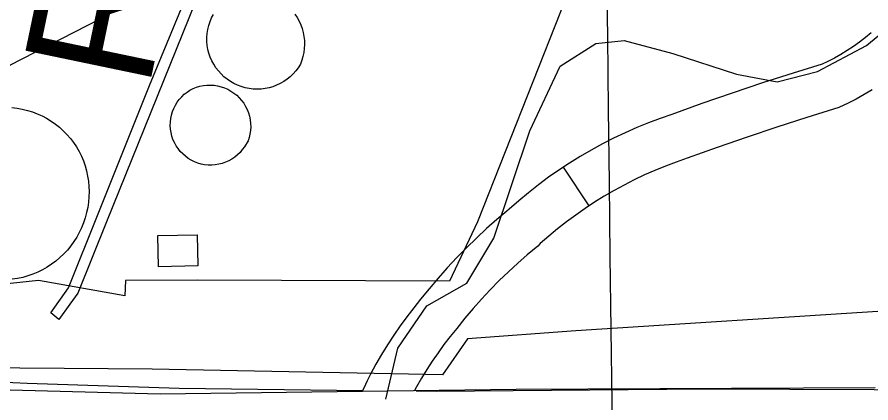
# Model space of a CAD drawing. Extents: x 3704301 to 3742427, y 506229 to 532009.
# Drawn here: x 3713333 to 3713884, y 522883 to 523132 of the extents above; entities that cross this region are included whole.
import ezdxf

# ---------------------------------------------------------------- set-up
doc = ezdxf.new("R2010")
doc.units = 0
for name, color, linetype in [('V-BLDG-OTLN', 7, 'Continuous'), ('V-DOMW-TANK', 7, 'Continuous'), ('V-GRID-MAJR', 7, 'Continuous'), ('V-RIVR-RANG-IDEN', 7, 'Continuous'), ('V-ROAD-CNTR', 7, 'Continuous'), ('V-SITE-OTLN', 7, 'Continuous'), ('V-UTIL-LINE', 7, 'Continuous')]:
    doc.layers.add(name, color=color, linetype=linetype)

msp = doc.modelspace()

# ---------------------------------------------------------------- linework, layer by layer
at = {"layer": 'V-BLDG-OTLN'}
msp.add_lwpolyline([(3713449.758, 522971.223), (3713424.293, 522970.688), (3713423.873, 522990.818), (3713449.336, 522991.353)], close=True, dxfattribs=at)
at = {"layer": 'V-DOMW-TANK'}
for points in [[(3713512.378, 523133.842), (3713513.8030000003, 523131.657), (3713515.055, 523129.365), (3713516.1240000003, 523126.98600000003), (3713517.002, 523124.528), (3713517.688, 523122.009), (3713518.176, 523119.445), (3713518.4620000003, 523116.85000000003), (3713518.544, 523114.24100000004), (3713518.426, 523111.636), (3713518.1, 523109.045), (3713517.578, 523106.487), (3713516.855, 523103.978), (3713515.9390000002, 523101.533), (3713514.5300000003, 523099.174), (3713512.961, 523097.10500000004), (3713511.231, 523095.17), (3713509.3510000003, 523093.38), (3713507.332, 523091.746), (3713505.191, 523090.27900000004), (3713502.9390000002, 523088.987), (3713500.589, 523087.881), (3713498.161, 523086.968), (3713495.664, 523086.251), (3713493.12, 523085.735), (3713490.542, 523085.42600000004), (3713487.949, 523085.321), (3713485.356, 523085.428), (3713482.778, 523085.74100000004), (3713480.234, 523086.259), (3713477.742, 523086.98000000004), (3713475.311, 523087.898), (3713472.964, 523089.00800000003), (3713470.717, 523090.3), (3713468.575, 523091.77), (3713466.56, 523093.407), (3713464.682, 523095.199), (3713462.953, 523097.136), (3713461.387, 523099.207), (3713459.99, 523101.39400000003), (3713458.771, 523103.688), (3713457.741, 523106.072), (3713456.906, 523108.52900000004), (3713456.271, 523111.04600000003), (3713455.839, 523113.606), (3713455.611, 523116.193), (3713455.593, 523118.788), (3713455.7830000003, 523121.376), (3713456.179, 523123.94200000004), (3713456.779, 523126.47000000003), (3713457.579, 523128.94200000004), (3713458.577, 523131.336), (3713459.761, 523133.646)], [(3713329.723, 523073.45900000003), (3713333.073, 523073.076), (3713336.393, 523072.484), (3713339.67, 523071.69), (3713342.889, 523070.69200000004), (3713346.041, 523069.498), (3713349.113, 523068.11), (3713352.091, 523066.533), (3713354.969, 523064.776), (3713357.7290000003, 523062.84), (3713360.365, 523060.739), (3713362.866, 523058.478), (3713365.221, 523056.068), (3713367.4220000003, 523053.516), (3713369.46, 523050.831), (3713371.328, 523048.023), (3713373.015, 523045.109), (3713374.521, 523042.092), (3713375.836, 523038.989), (3713376.9560000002, 523035.809), (3713377.875, 523032.569), (3713378.592, 523029.276), (3713379.102, 523025.946), (3713379.407, 523022.58900000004), (3713379.4990000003, 523019.22000000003), (3713379.3850000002, 523015.851), (3713379.112, 523012.433), (3713378.633, 523009.033), (3713377.947, 523005.67), (3713377.058, 523002.35500000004), (3713375.971, 522999.102), (3713374.687, 522995.918), (3713373.2120000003, 522992.819), (3713371.551, 522989.81700000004), (3713369.71, 522986.92100000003), (3713367.699, 522984.14), (3713365.52, 522981.488), (3713363.185, 522978.97500000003), (3713360.701, 522976.60500000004), (3713358.077, 522974.393), (3713355.325, 522972.343), (3713352.454, 522970.465), (3713349.472, 522968.765), (3713346.396, 522967.25), (3713343.227, 522965.925), (3713339.987, 522964.792), (3713336.686, 522963.86), (3713333.3310000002, 522963.131), (3713329.94, 522962.607)]]:
    msp.add_lwpolyline(points, dxfattribs=at)
msp.add_lwpolyline([(3713479.755, 523048.158), (3713478.426, 523046.30100000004), (3713476.9390000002, 523044.566), (3713475.307, 523042.971), (3713473.542, 523041.523), (3713471.6550000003, 523040.234), (3713469.663, 523039.11600000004), (3713467.58, 523038.178), (3713465.423, 523037.427), (3713463.2090000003, 523036.86600000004), (3713460.955, 523036.503), (3713458.677, 523036.337), (3713456.394, 523036.374), (3713454.12, 523036.61), (3713451.88, 523037.044), (3713449.682, 523037.672), (3713447.5500000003, 523038.492), (3713445.498, 523039.493), (3713443.542, 523040.673), (3713441.697, 523042.018), (3713439.977, 523043.522), (3713438.396, 523045.168), (3713436.964, 523046.94800000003), (3713435.6950000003, 523048.846), (3713434.597, 523050.849), (3713433.677, 523052.94), (3713432.944, 523055.103), (3713432.4050000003, 523057.32300000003), (3713432.063, 523059.582), (3713431.918, 523061.86100000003), (3713431.975, 523064.145), (3713432.233, 523066.414), (3713432.688, 523068.653), (3713433.3370000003, 523070.842), (3713434.177, 523072.966), (3713435.201, 523075.01), (3713436.395, 523076.95300000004), (3713437.759, 523078.786), (3713439.276, 523080.492), (3713440.937, 523082.061), (3713442.731, 523083.476), (3713444.64, 523084.727), (3713446.653, 523085.80700000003), (3713448.81, 523086.636), (3713451.0300000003, 523087.277), (3713453.2970000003, 523087.721), (3713455.595, 523087.965), (3713457.903, 523088.014), (3713460.2090000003, 523087.859), (3713462.4930000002, 523087.504), (3713464.735, 523086.951), (3713466.9220000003, 523086.21), (3713469.038, 523085.276), (3713471.063, 523084.166), (3713472.985, 523082.882), (3713474.787, 523081.438), (3713476.458, 523079.843), (3713477.984, 523078.106), (3713479.3540000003, 523076.249), (3713480.558, 523074.272), (3713481.582, 523072.204), (3713482.426, 523070.05100000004), (3713483.077, 523067.835), (3713483.536, 523065.572), (3713483.796, 523063.277), (3713483.855, 523060.966), (3713483.714, 523058.66000000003), (3713483.3740000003, 523056.375), (3713482.835, 523054.128), (3713482.1040000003, 523051.93700000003)], close=True, dxfattribs=at)
at = {"layer": 'V-GRID-MAJR'}
msp.add_spline([(3713850.364, 511710.695), (3713778.102, 517769.291), (3713705.816, 523829.819), (3713633.5300000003, 529890.361), (3713633.507, 529892.279)], degree=3, dxfattribs=at)
at = {"layer": 'V-ROAD-CNTR'}
msp.add_line((3713702.3447328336, 523010.0549026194), (3713685.8413337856, 523035.10760346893), dxfattribs=at)
for points in [[(3713571.013819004, 522885.3052031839), (3713578.768803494, 522918.1341375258), (3713597.5317659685, 522945.5400827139), (3713623.4547141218, 522960.10005359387), (3713640.7606795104, 522989.12899553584), (3713663.99063305, 523058.513856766), (3713683.6065938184, 523100.13477352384), (3713706.68554766, 523114.86574406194), (3713724.8605113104, 523116.7077403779), (3713756.2804484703, 523108.44775689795), (3713797.522365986, 523094.9737838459), (3713823.6593137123, 523090.1387935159), (3713849.768261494, 523096.659780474), (3713881.3161983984, 523113.4807468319), (3713907.542145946, 523135.3817030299), (3713926.3381083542, 523161.3696510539), (3713952.301056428, 523225.1405235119), (3713998.390964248, 523328.8873160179), (3714068.51982399, 523497.78097823), (3714125.4877100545, 523642.4726888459), (3714147.3256663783, 523700.4695728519), (3714146.8486673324, 523721.04153170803), (3714132.4146962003, 523751.6984703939)], [(3713884.3511229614, 523121.75893402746), (3713880.662479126, 523118.67207913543), (3713876.8616307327, 523115.727898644), (3713872.9517054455, 523112.92626336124), (3713868.9426479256, 523110.2732500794), (3713864.838094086, 523107.7757986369), (3713860.638894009, 523105.43076753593), (3713856.3555977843, 523103.24433380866), (3713852.662125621, 523101.5295616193), (3713833.9273522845, 523095.7498878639), (3713814.207626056, 523089.41597835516), (3713794.56057568, 523082.8548599), (3713774.9899453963, 523076.06408212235), (3713755.6582072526, 523069.1080968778), (3713748.2059576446, 523066.5190142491), (3713740.5569596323, 523063.62166651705), (3713732.997387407, 523060.5157141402), (3713725.520961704, 523057.20561328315), (3713718.138829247, 523053.6862490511), (3713710.856917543, 523049.9684086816), (3713703.679626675, 523046.04796890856), (3713696.6162213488, 523041.9354599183), (3713689.6629998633, 523037.62511568), (3713682.836859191, 523033.12841394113), (3713676.1339642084, 523028.4449201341), (3713669.5630178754, 523023.57517263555), (3713663.1317584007, 523018.5308410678), (3713656.8407138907, 523013.30971641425), (3713650.687415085, 523007.9122708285), (3713649.2591188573, 523006.5848170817), (3713642.8339079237, 523001.2117673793), (3713636.112767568, 522995.3001264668), (3713629.5370109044, 522989.22506193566), (3713623.111652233, 522982.98543139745), (3713616.844041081, 522976.5895266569), (3713610.7348638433, 522970.0422660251), (3713604.788836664, 522963.3441185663), (3713599.009687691, 522956.50217356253), (3713593.5492969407, 522949.7051246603), (3713589.0800680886, 522944.2169565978), (3713584.60712644, 522938.41133429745), (3713580.2887185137, 522932.4901855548), (3713576.1304722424, 522926.45067672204), (3713572.1369065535, 522920.30803119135), (3713568.308488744, 522914.0602733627), (3713564.64918511, 522907.7138835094), (3713561.1630180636, 522901.27584816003), (3713559.0699686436, 522897.1503568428), (3713557.8508010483, 522894.7488022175), (3713555.9291286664, 522890.6917939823)], [(3713885.023352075, 523084.9407499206), (3713879.9539059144, 523081.8562013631), (3713874.7771059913, 523078.9652324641), (3713869.496402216, 523076.26966619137), (3713863.449874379, 523073.46243838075), (3713842.9366477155, 523067.13411213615), (3713823.5463739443, 523060.9060216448), (3713804.22942432, 523054.45514010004), (3713784.9860546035, 523047.7779178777), (3713765.6597927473, 523040.8239031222), (3713758.4440423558, 523038.3169857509), (3713751.5730403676, 523035.714333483), (3713744.772612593, 523032.92028585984), (3713738.051038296, 523029.9443867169), (3713731.4171707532, 523026.7817509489), (3713724.8710824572, 523023.43959131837), (3713718.4203733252, 523019.9160310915), (3713712.0697786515, 523016.21854008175), (3713705.821000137, 523012.34488432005), (3713699.683140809, 523008.30158605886), (3713693.660035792, 523004.09307986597), (3713687.754982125, 522999.71682736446), (3713681.9722415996, 522995.1811589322), (3713676.3152861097, 522990.4862835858), (3713670.794584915, 522985.64372917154), (3713669.1068811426, 522984.07518291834), (3713662.3660920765, 522978.4382326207), (3713656.2012324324, 522973.01587353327), (3713650.168989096, 522967.44293806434), (3713644.278347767, 522961.7225686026), (3713638.5279589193, 522955.8544733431), (3713632.9231361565, 522949.8477339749), (3713627.469163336, 522943.70388143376), (3713622.1663123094, 522937.4258264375), (3713616.8747030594, 522930.8388753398), (3713612.5979319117, 522925.5870434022), (3713608.61287356, 522920.4146657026), (3713604.7672814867, 522915.14181444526), (3713601.0655277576, 522909.76532327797), (3713597.507093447, 522904.2919688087), (3713594.097511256, 522898.7277266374), (3713590.8388148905, 522893.0761164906), (3713589.334671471, 522890.2983584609)], [(3714383.1095255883, 522931.3785815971), (3714308.9152834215, 522922.36762473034), (3714136.038825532, 522902.5430844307), (3714044.014378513, 522895.8740696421), (3713940.869371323, 522890.9397202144), (3713777.3052632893, 522891.7243296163), (3713603.486549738, 522890.1318086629), (3713590.646970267, 522890.28291435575)], [(3713556.2699890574, 522890.6877722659), (3713437.590883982, 522892.08803384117), (3713339.4365544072, 522895.3794878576), (3713330.343185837, 522895.8324785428), (3713282.7382109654, 522898.1968010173), (3713228.3442769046, 522899.2490496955), (3713069.412042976, 522903.5780908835), (3713010.427527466, 522906.44234640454), (3712977.3258075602, 522908.04971669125), (3712926.375991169, 522912.58259699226), (3712880.8877599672, 522912.47351744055), (3712741.0236146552, 522900.9237419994), (3712633.0582134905, 522897.7328867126), (3712451.203018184, 522894.35672857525), (3712319.5247913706, 522895.04579306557), (3712296.898587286, 522895.1650946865), (3712220.8302020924, 522894.98295728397), (3712118.5452244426, 522894.73965428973), (3711937.7595253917, 522901.3721129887), (3711838.9157389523, 522903.48829754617), (3711778.9936741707, 522907.1139828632)]]:
    msp.add_lwpolyline(points, dxfattribs=at)
at = {"layer": 'V-SITE-OTLN'}
for p, q in [((3713425.356, 522888.5), (3713181.919, 522894.992)), ((3713572.446, 522890.362), (3713425.356, 522888.5)), ((3713655.218, 522891.408), (3713572.446, 522890.362)), ((3713886.85, 522892.55100000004), (3713655.218, 522891.408))]:
    msp.add_line(p, q, dxfattribs=at)
at = {"layer": 'V-UTIL-LINE'}
for points in [[(3713229.58, 523481.091), (3713408.1550000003, 523415.735), (3713487.257, 523388.474), (3713488.682, 523385.63800000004), (3713539.362, 523368.721), (3713505.025, 523280.612), (3713456.091, 523161.707), (3713390.694, 522999.694), (3713372.346, 522953.743), (3713367.156, 522946.63300000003), (3713360.082, 522936.677), (3713354.866, 522940.925), (3713366.185, 522957.043), (3713385.4760000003, 523004.88800000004), (3713418.4050000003, 523087.787), (3713459.343, 523186.798), (3713509.679, 523313.751), (3713523.322, 523347.86), (3713479.741, 523364.793), (3713474.049, 523369.985), (3713444.673, 523384.587), (3713357.985, 523417.982), (3713226.3030000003, 523466.413)], [(3713238.943, 522929.29000000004), (3713223.589, 523017.28), (3713271.295, 523056.20300000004), (3713328.455, 523100.827), (3713386.594, 523130.781), (3713401.7060000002, 523144.541), (3713418.18, 523182.441), (3713410.555, 523204.193), (3713436.43, 523269.092), (3713474.068, 523362.889), (3713476.489, 523367.761)], [(3713693.659, 523165.588), (3713683.793, 523135.276), (3713630.164, 522999.795), (3713612.273, 522961.417), (3713449.469, 522961.974), (3713403.088, 522961.864), (3713402.64, 522951.925), (3713346.77, 522961.731), (3713328.793, 522959.793), (3713321.697, 522958.357), (3713307.019, 522961.161), (3713297.0670000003, 522965.87)], [(3714056.22, 522950.647), (3713895.329, 522942.217), (3713693.751, 522929.43200000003), (3713623.719, 522924.058), (3713607.686, 522900.829), (3713420.2630000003, 522904.64), (3713277.808, 522905.72000000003), (3713086.609, 522906.68200000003), (3713082.322, 522917.08400000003), (3713075.681, 522924.641), (3713016.9420000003, 522946.743)]]:
    msp.add_lwpolyline(points, dxfattribs=at)

# ---------------------------------------------------------------- texts
at = {"layer": 'V-RIVR-RANG-IDEN'}
msp.add_text('R-88.5', height=82.999998, rotation=78.22952977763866, dxfattribs=at).set_placement((3713417.871624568, 523084.3962554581))

doc.saveas('drawing.dxf')
